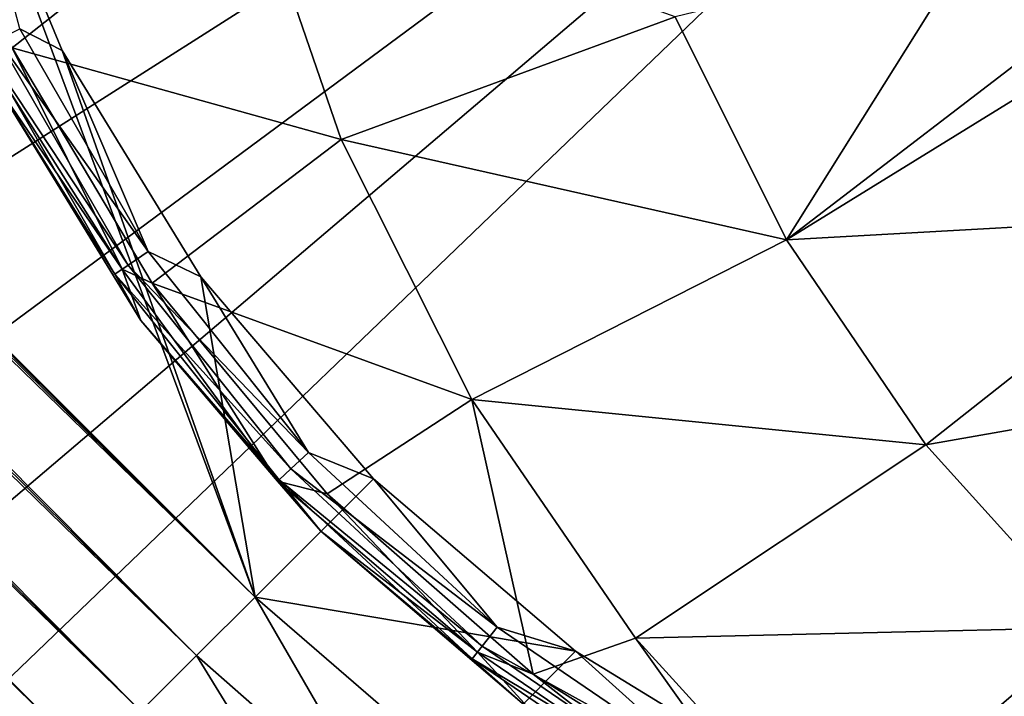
# Model space of a CAD drawing. Header units: metres. Extents: x -205 to 205, y -104 to 104.
# Tile 1029 of 1056: x 31.82 to 34.47, y -52.76 to -50.94. Entities that reach past the tile are written whole.
import ezdxf

# ---------------------------------------------------------------- set-up
doc = ezdxf.new("R2010")
doc.units = ezdxf.units.M
doc.layers.add('solid_01_2-CONSUMER_EHM_BOX_SW0001', color=7, linetype='CONTINUOUS')

msp = doc.modelspace()

# ---------------------------------------------------------------- linework, layer by layer
at = {"layer": 'solid_01_2-CONSUMER_EHM_BOX_SW0001'}
for points in [[(30.739157, -63.458595), (30.739216, 63.541405), (34.739216, 63.541405)], [(30.739157, -63.458595), (34.739216, 63.541405), (34.739155, -63.458595)], [(38.274673, -42.903759, 75), (-63.60397, -54.56757, 75), (63.596031, -54.576706, 75)], [(38.274673, -42.903759, 75), (37.499931, -42.958599, 75), (-63.60397, -54.56757, 75)], [(37.499931, -42.958599, 75), (-37.500069, -42.958565, 75), (-63.60397, -54.56757, 75)], [(32.29628, -52.651474, 13.474928), (23.145958, -43.436558, 13.484238), (23.030161, -43.457161, 13.461928)], [(23.145958, -43.436558, 13.484238), (32.453629, -52.494129, 13.5), (23.248943, -43.430859, 13.494987)], [(32.29628, -52.651474, 13.474928), (32.453629, -52.494129, 13.5), (23.145958, -43.436558, 13.484238)], [(23.248943, -43.430859, 13.494987), (32.453629, -52.494129, 13.5), (23.338928, -43.438911, 13.499115)], [(23.338928, -43.438911, 13.499115), (32.453629, -52.494129, 13.5), (23.418098, -43.458591, 13.5)], [(32.29628, -52.651474, 13.474928), (23.030161, -43.457161, 13.461928), (22.906591, -43.490772, 13.423147)], [(31.661858, -50.364628, 13.5), (23.418098, -43.458591, 13.5), (32.453629, -52.494129, 13.5)], [(32.146683, -52.801075, 13.400871), (22.906591, -43.490772, 13.423147), (22.784548, -43.531986, 13.366093)], [(32.29628, -52.651474, 13.474928), (22.906591, -43.490772, 13.423147), (32.146683, -52.801075, 13.400871)], [(32.146683, -52.801075, 13.400871), (22.784548, -43.531986, 13.366093), (22.673023, -43.574764, 13.293175)], [(32.012505, -52.935253, 13.281551), (22.673023, -43.574764, 13.293175), (22.577917, -43.615456, 13.20919)], [(32.146683, -52.801075, 13.400871), (22.673023, -43.574764, 13.293175), (32.012505, -52.935253, 13.281551)], [(31.900492, -53.047264, 13.122963), (22.577917, -43.615456, 13.20919), (22.503401, -43.652615, 13.120781)], [(32.012505, -52.935253, 13.281551), (22.577917, -43.615456, 13.20919), (31.900492, -53.047264, 13.122963)], [(31.900492, -53.047264, 13.122963), (22.503401, -43.652615, 13.120781), (22.450809, -43.686481, 13.034579)], [(31.900492, -53.047264, 13.122963), (22.450809, -43.686481, 13.034579), (22.41806, -43.718296, 12.95445)], [(31.900492, -53.047264, 13.122963), (22.41806, -43.718296, 12.95445), (31.816271, -53.131485, 12.933075)], [(24.632376, -47.299171, 1.911433), (24.553011, -47.393753, 1.771438), (34.346348, -55.450455, 1.911131)], [(32.037598, -53.473587, 1.955192), (24.632376, -47.299171, 1.911433), (34.346348, -55.450455, 1.911131)], [(32.037598, -53.473587, 1.955192), (31.746521, -53.201237, 1.989862), (24.632376, -47.299171, 1.911433)], [(24.553011, -47.393753, 1.771438), (24.458305, -47.506618, 1.656828), (34.266949, -55.545078, 1.771182)], [(24.553011, -47.393753, 1.771438), (34.266949, -55.545078, 1.771182), (34.346348, -55.450455, 1.911131)], [(24.458305, -47.506618, 1.656828), (24.351671, -47.633701, 1.571667), (34.172215, -55.657974, 1.656628)], [(24.458305, -47.506618, 1.656828), (34.172215, -55.657974, 1.656628), (34.266949, -55.545078, 1.771182)], [(17.889746, -55.43552, 1.571667), (34.065784, -55.784817, 1.571667), (24.351671, -47.633701, 1.571667)], [(24.351671, -47.633701, 1.571667), (34.065784, -55.784817, 1.571667), (34.172215, -55.657974, 1.656628)], [(25.74646, -48.573986, 72), (36.096462, -48.57473, 72), (25.746229, -51.790688, 72)], [(36.096462, -48.57473, 72), (26.371132, -51.952576, 72), (25.746229, -51.790688, 72)], [(36.096462, -48.57473, 72), (26.963827, -52.206989, 72), (26.371132, -51.952576, 72)], [(36.096462, -48.57473, 72), (27.511869, -52.548653, 72), (26.963827, -52.206989, 72)], [(36.096462, -48.57473, 72), (28.001348, -52.968945, 72), (27.511869, -52.548653, 72)], [(36.096462, -48.57473, 72), (28.421572, -53.458485, 72), (28.001348, -52.968945, 72)], [(36.096462, -48.57473, 72), (28.763157, -54.006577, 72), (28.421572, -53.458485, 72)], [(36.096462, -48.57473, 72), (29.017485, -54.599308, 72), (28.763157, -54.006577, 72)], [(36.096462, -48.57473, 72), (29.179283, -55.224236, 72), (29.017485, -54.599308, 72)], [(36.096462, -48.57473, 72), (36.095982, -55.224731, 72), (29.179283, -55.224236, 72)], [(32.429653, -50.520111, 17.755054), (31.53455, -50.34935, 17.260666), (31.800869, -51.016747, 17.260666)], [(31.935097, -51.024281, 13.5), (31.661858, -50.364628, 13.5), (32.453629, -52.494129, 13.5)], [(31.820927, -50.965912, 13.515164), (31.661858, -50.364628, 13.5), (31.935097, -51.024281, 13.5)], [(32.685356, -51.263443, 17.674574), (32.429653, -50.520111, 17.755054), (31.800869, -51.016747, 17.260666)], [(33.583366, -50.933456, 18.132477), (32.429653, -50.520111, 17.755054), (32.685356, -51.263443, 17.674574)], [(34.378956, -50.740711, 18.393747), (33.583366, -50.933456, 18.132477), (33.882511, -51.533253, 18.038321)], [(34.644848, -50.948948, 18.393749), (34.378956, -50.740711, 18.393747), (33.882511, -51.533253, 18.038321)], [(34.526039, -50.756531, 18.416172), (34.378956, -50.740711, 18.393747), (34.644848, -50.948948, 18.393749)], [(33.882511, -51.533253, 18.038321), (33.583366, -50.933456, 18.132477), (32.685356, -51.263443, 17.674574)], [(34.735844, -51.007473, 18.393747), (34.644848, -50.948948, 18.393749), (33.882511, -51.533253, 18.038321)], [(31.762388, -50.994102, 13.558523), (31.820927, -50.965912, 13.515164), (32.166656, -51.564735, 13.515164)], [(32.166656, -51.564735, 13.515164), (31.820927, -50.965912, 13.515164), (31.935097, -51.024281, 13.5)], [(31.762388, -50.994102, 13.558523), (32.112972, -51.601337, 13.558523), (31.723276, -51.012939, 13.623464)], [(31.762388, -50.994102, 13.558523), (32.166656, -51.564735, 13.515164), (32.112972, -51.601337, 13.558523)], [(35.037876, -51.468723, 18.299004), (34.735844, -51.007473, 18.393747), (33.882511, -51.533253, 18.038321)], [(31.756891, -51.11507, 17.098219), (32.096443, -51.612606, 17.216368), (31.718464, -51.015255, 17.160311)], [(31.718464, -51.015255, 17.160311), (32.096443, -51.612606, 17.216368), (31.800869, -51.016747, 17.260666)], [(31.723276, -51.012939, 13.623464), (32.077106, -51.62579, 13.623464), (31.756891, -51.11507, 13.7)], [(32.112972, -51.601337, 13.558523), (32.077106, -51.62579, 13.623464), (31.723276, -51.012939, 13.623464)], [(32.096443, -51.612606, 17.216368), (32.176926, -51.650177, 17.260666), (31.800869, -51.016747, 17.260666)], [(32.685356, -51.263443, 17.674574), (31.800869, -51.016747, 17.260666), (32.176926, -51.650177, 17.260666)], [(32.308167, -51.633064, 13.5), (31.935097, -51.024281, 13.5), (32.453629, -52.494129, 13.5)], [(32.166656, -51.564735, 13.515164), (31.935097, -51.024281, 13.5), (32.308167, -51.633064, 13.5)], [(31.756891, -51.11507, 17.098219), (32.146343, -51.750591, 17.098219), (32.096443, -51.612606, 17.216368)], [(32.146343, -51.750591, 13.7), (32.146343, -51.750591, 17.098219), (31.756891, -51.11507, 17.098219)], [(31.756891, -51.11507, 13.7), (32.146343, -51.750591, 13.7), (31.756891, -51.11507, 17.098219)], [(32.077106, -51.62579, 13.623464), (32.146343, -51.750591, 13.7), (31.756891, -51.11507, 13.7)], [(33.036465, -51.962666, 17.564064), (32.685356, -51.263443, 17.674574), (32.176926, -51.650177, 17.260666)], [(33.882511, -51.533253, 18.038321), (32.685356, -51.263443, 17.674574), (33.036465, -51.962666, 17.564064)], [(35.037876, -51.468723, 18.299004), (33.882511, -51.533253, 18.038321), (34.257332, -52.084347, 17.920349)], [(35.399307, -51.884247, 18.185246), (35.037876, -51.468723, 18.299004), (34.257332, -52.084347, 17.920349)], [(34.257332, -52.084347, 17.920349), (33.882511, -51.533253, 18.038321), (33.036465, -51.962666, 17.564064)], [(32.112972, -51.601337, 13.558523), (32.166656, -51.564735, 13.515164), (32.597778, -52.105343, 13.515164)], [(32.597778, -52.105343, 13.515164), (32.166656, -51.564735, 13.515164), (32.308167, -51.633064, 13.5)], [(32.112972, -51.601337, 13.558523), (32.550148, -52.149536, 13.558523), (32.077106, -51.62579, 13.623464)], [(32.146343, -51.750591, 17.098219), (32.514408, -52.182693, 17.160311), (32.096443, -51.612606, 17.216368)], [(32.096443, -51.612606, 17.216368), (32.514408, -52.182693, 17.160311), (32.176926, -51.650177, 17.260666)], [(32.112972, -51.601337, 13.558523), (32.597778, -52.105343, 13.515164), (32.550148, -52.149536, 13.558523)], [(32.077106, -51.62579, 13.623464), (32.518326, -52.179062, 13.623464), (32.146343, -51.750591, 13.7)], [(32.550148, -52.149536, 13.558523), (32.518326, -52.179062, 13.623464), (32.077106, -51.62579, 13.623464)], [(32.771881, -52.175987, 13.5), (32.308167, -51.633064, 13.5), (32.453629, -52.494129, 13.5)], [(32.597778, -52.105343, 13.515164), (32.308167, -51.633064, 13.5), (32.771881, -52.175987, 13.5)], [(32.514408, -52.182693, 17.160311), (32.647758, -52.216328, 17.260666), (32.176926, -51.650177, 17.260666)], [(33.036465, -51.962666, 17.564064), (32.176926, -51.650177, 17.260666), (32.647758, -52.216328, 17.260666)], [(32.146343, -51.750591, 17.098219), (32.630417, -52.317368, 17.098219), (32.514408, -52.182693, 17.160311)], [(32.630417, -52.317368, 13.7), (32.630417, -52.317368, 17.098219), (32.146343, -51.750591, 17.098219)], [(32.146343, -51.750591, 13.7), (32.630417, -52.317368, 13.7), (32.146343, -51.750591, 17.098219)], [(32.518326, -52.179062, 13.623464), (32.630417, -52.317368, 13.7), (32.146343, -51.750591, 13.7)], [(35.399307, -51.884247, 18.185246), (34.257332, -52.084347, 17.920349), (34.700737, -52.576309, 17.780788)], [(33.036465, -51.962666, 17.564064), (32.647758, -52.216328, 17.260666), (33.201771, -52.701351, 17.260666)], [(33.476261, -52.604401, 17.425642), (33.036465, -51.962666, 17.564064), (33.201771, -52.701351, 17.260666)], [(34.257332, -52.084347, 17.920349), (33.036465, -51.962666, 17.564064), (33.476261, -52.604401, 17.425642)], [(34.700737, -52.576309, 17.780788), (34.257332, -52.084347, 17.920349), (33.476261, -52.604401, 17.425642)], [(32.550148, -52.149536, 13.558523), (32.597778, -52.105343, 13.515164), (33.104652, -52.575653, 13.515164)], [(33.104652, -52.575653, 13.515164), (32.597778, -52.105343, 13.515164), (32.771881, -52.175987, 13.5)], [(32.550148, -52.149536, 13.558523), (33.064144, -52.626453, 13.558523), (32.518326, -52.179062, 13.623464)], [(32.550148, -52.149536, 13.558523), (33.104652, -52.575653, 13.515164), (33.064144, -52.626453, 13.558523)], [(33.314819, -52.639683, 13.5), (32.771881, -52.175987, 13.5), (32.453629, -52.494129, 13.5)], [(32.630417, -52.317368, 17.098219), (33.05167, -52.642094, 17.216368), (32.514408, -52.182693, 17.160311)], [(32.514408, -52.182693, 17.160311), (33.05167, -52.642094, 17.216368), (32.647758, -52.216328, 17.260666)], [(32.518326, -52.179062, 13.623464), (33.037079, -52.660393, 13.623464), (32.630417, -52.317368, 13.7)], [(33.064144, -52.626453, 13.558523), (33.037079, -52.660393, 13.623464), (32.518326, -52.179062, 13.623464)], [(33.104652, -52.575653, 13.515164), (32.771881, -52.175987, 13.5), (33.314819, -52.639683, 13.5)], [(33.05167, -52.642094, 17.216368), (33.201771, -52.701351, 17.260666), (32.647758, -52.216328, 17.260666)], [(32.630417, -52.317368, 17.098219), (33.197197, -52.801437, 17.098219), (33.05167, -52.642094, 17.216368)], [(33.197197, -52.801437, 13.7), (33.197197, -52.801437, 17.098219), (32.630417, -52.317368, 17.098219)], [(32.630417, -52.317368, 13.7), (33.197197, -52.801437, 13.7), (32.630417, -52.317368, 17.098219)], [(33.037079, -52.660393, 13.623464), (33.197197, -52.801437, 13.7), (32.630417, -52.317368, 13.7)], [(32.801975, -53.095814, 13.474928), (32.453629, -52.494129, 13.5), (32.29628, -52.651474, 13.474928)], [(33.314819, -52.639683, 13.5), (32.453629, -52.494129, 13.5), (32.996052, -52.963753, 13.5)], [(32.801975, -53.095814, 13.474928), (32.996052, -52.963753, 13.5), (32.453629, -52.494129, 13.5)], [(33.064144, -52.626453, 13.558523), (33.104652, -52.575653, 13.515164), (33.675964, -52.965168, 13.515164)], [(33.675964, -52.965168, 13.515164), (33.104652, -52.575653, 13.515164), (33.314819, -52.639683, 13.5)], [(34.700737, -52.576309, 17.780788), (33.476261, -52.604401, 17.425642), (33.999798, -53.179996, 17.260666)], [(34.700737, -52.576309, 17.780788), (33.999798, -53.179996, 17.260666), (34.502426, -53.382103, 17.260666)], [(33.476261, -52.604401, 17.425642), (33.201771, -52.701351, 17.260666), (33.825165, -53.093193, 17.260666)], [(33.476261, -52.604401, 17.425642), (33.825165, -53.093193, 17.260666), (33.999798, -53.179996, 17.260666)], [(32.29628, -52.651474, 13.474928), (32.146683, -52.801075, 13.400871), (32.672859, -53.263412, 13.400871)], [(32.801975, -53.095814, 13.474928), (32.29628, -52.651474, 13.474928), (32.672859, -53.263412, 13.400871)], [(33.923615, -53.012733, 13.5), (33.314819, -52.639683, 13.5), (32.996052, -52.963753, 13.5)], [(33.064144, -52.626453, 13.558523), (33.643478, -53.021439, 13.558523), (33.037079, -52.660393, 13.623464)], [(33.197197, -52.801437, 17.098219), (33.633476, -53.038765, 17.216368), (33.05167, -52.642094, 17.216368)], [(33.05167, -52.642094, 17.216368), (33.633476, -53.038765, 17.216368), (33.201771, -52.701351, 17.260666)], [(33.064144, -52.626453, 13.558523), (33.675964, -52.965168, 13.515164), (33.643478, -53.021439, 13.558523)], [(33.675964, -52.965168, 13.515164), (33.314819, -52.639683, 13.5), (33.923615, -53.012733, 13.5)], [(33.037079, -52.660393, 13.623464), (33.621773, -53.059032, 13.623464), (33.197197, -52.801437, 13.7)], [(33.643478, -53.021439, 13.558523), (33.621773, -53.059032, 13.623464), (33.037079, -52.660393, 13.623464)], [(33.633476, -53.038765, 17.216368), (33.825165, -53.093193, 17.260666), (33.201771, -52.701351, 17.260666)]]:
    msp.add_3dface(points, dxfattribs=at)

doc.saveas('drawing.dxf')
